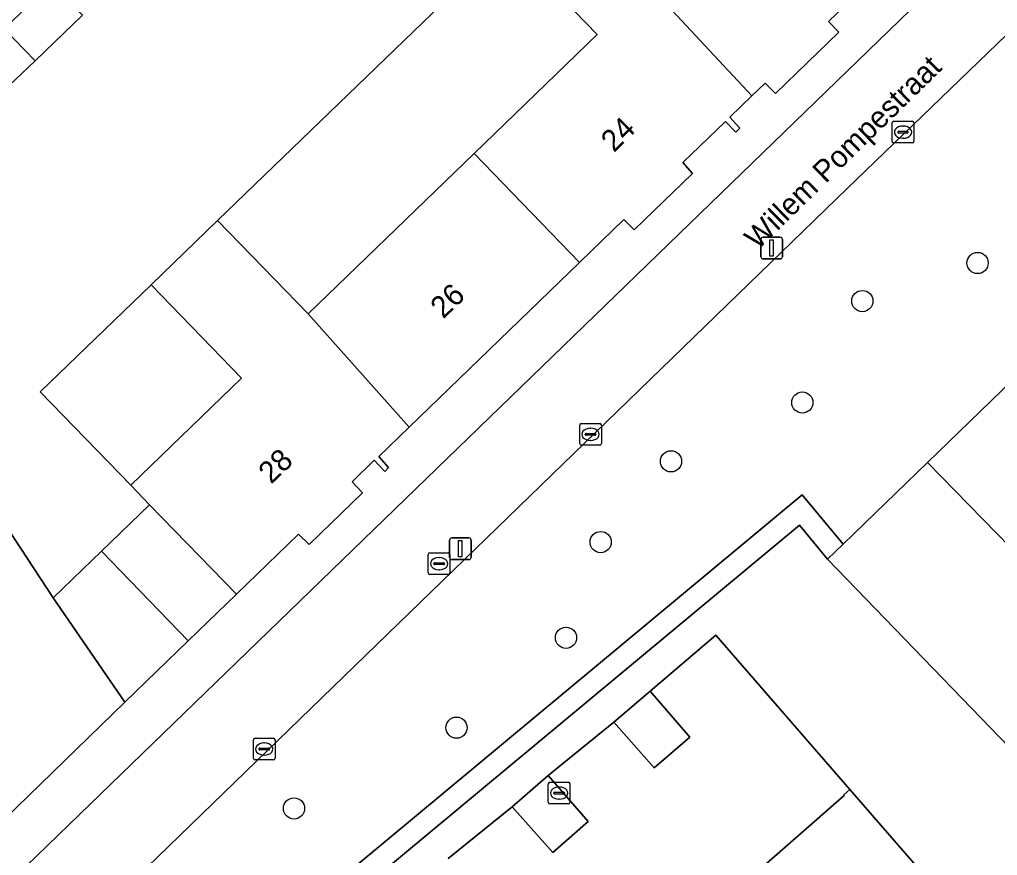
# Model space of a CAD drawing. Extents: x 157445 to 158888, y 383061 to 384688.
# Drawn here: x 158311.29 to 158356.38, y 383873.36 to 383911.91 of the extents above; entities that cross this region are included whole.
import ezdxf

# ---------------------------------------------------------------- set-up
doc = ezdxf.new("R2010")
doc.units = 0
for name, color, linetype in [('IMGEO_Boom', 7, 'Continuous'), ('IMGEO_Erf', 7, 'Continuous'), ('IMGEO_Groenvoorziening', 7, 'Continuous'), ('IMGEO_Haag', 7, 'Continuous'), ('IMGEO_Hek', 7, 'Continuous'), ('IMGEO_Kolk', 7, 'Continuous'), ('IMGEO_Lichtmast', 7, 'Continuous'), ('IMGEO_Muur', 7, 'Continuous'), ('IMGEO_Openbare_ruimte_label', 7, 'Continuous'), ('IMGEO_Pand', 7, 'Continuous'), ('IMGEO_Pand_nummerreeks', 7, 'Continuous'), ('IMGEO_Rijbaan_lokaal_open', 7, 'Continuous'), ('IMGEO_Rioolput', 7, 'Continuous'), ('IMGEO_Voetpad_open', 7, 'Continuous')]:
    doc.layers.add(name, color=color, linetype=linetype)

msp = doc.modelspace()

# ---------------------------------------------------------------- linework, layer by layer
at = {"layer": 'IMGEO_Boom'}
for centre in [(158355.468, 383900.684), (158350.152, 383898.929), (158347.388, 383894.25), (158341.329, 383891.537), (158338.086, 383887.815), (158336.492, 383883.401), (158331.442, 383879.254), (158323.947, 383875.531)]:
    msp.add_circle(centre, 0.489, dxfattribs=at)
at = {"layer": 'IMGEO_Erf'}
for points in [[(158333.764, 383915.528), (158320.417, 383902.641), (158324.594, 383898.342), (158332.249, 383905.737), (158337.922, 383911.218)], [(158317.361, 383899.68), (158312.241, 383894.741), (158316.43, 383890.438), (158321.533, 383895.37)]]:
    msp.add_lwpolyline(points, close=True, dxfattribs=at)
for points in [[(158303.171, 383913.807), (158309.303, 383907.445), (158310.175, 383908.292), (158312.011, 383910.009), (158310.586, 383911.482), (158312.761, 383913.585)], [(158309.482, 383873.966), (158316.153, 383880.427), (158312.847, 383885.248), (158308.353, 383892.069)], [(158323.57, 383853.571), (158349.315, 383876.131), (158349.295, 383876.154), (158349.574, 383876.403), (158343.397, 383883.516), (158340.371, 383880.94), (158342.205, 383878.821), (158340.562, 383877.404), (158338.695, 383879.513), (158335.673, 383877.048), (158337.511, 383874.922), (158335.885, 383873.506), (158334.007, 383875.61), (158331.055, 383873.221)]]:
    msp.add_lwpolyline(points, dxfattribs=at)
at = {"layer": 'IMGEO_Groenvoorziening'}
for points in [[(158366.371, 383904.255), (158370.782, 383908.519), (158375.41, 383912.993), (158379.874, 383917.308), (158384.198, 383921.492), (158388.917, 383926.053), (158393.304, 383930.292), (158397.703, 383934.543), (158398.085, 383934.148), (158400.016, 383936.01), (158399.63, 383936.408), (158399.994, 383936.761), (158397.226, 383939.671), (158406.446, 383951.327), (158402.592, 383955.381), (158349.461, 383904.125), (158306.048, 383862.049), (158308.876, 383857.993), (158347.383, 383890.001), (158349.275, 383887.725), (158353.164, 383891.487), (158357.56, 383895.739), (158362.047, 383900.08)], [(158347.253, 383888.593), (158348.554, 383887.028), (158349.275, 383887.725), (158347.383, 383890.001), (158308.876, 383857.993), (158309.45, 383857.17)]]:
    msp.add_lwpolyline(points, close=True, dxfattribs=at)
at = {"layer": 'IMGEO_Haag'}
msp.add_lwpolyline([(158347.253, 383888.593), (158348.554, 383887.028), (158349.275, 383887.725), (158347.383, 383890.001), (158308.876, 383857.993), (158309.45, 383857.17)], close=True, dxfattribs=at)
at = {"layer": 'IMGEO_Hek'}
for points in [[(158320.417, 383902.641), (158333.764, 383915.528)], [(158310.175, 383908.292), (158312.011, 383910.009)], [(158312.241, 383894.741), (158317.361, 383899.68)], [(158312.847, 383885.248), (158308.353, 383892.069)]]:
    msp.add_lwpolyline(points, dxfattribs=at)
at = {"layer": 'IMGEO_Kolk'}
for p, q in [((158351.53, 383906.294), (158351.53, 383907.146)), ((158351.605, 383907.22), (158352.457, 383907.22)), ((158352.018, 383907), (158352.043, 383907)), ((158352.531, 383907.146), (158352.531, 383906.294)), ((158351.789, 383906.714), (158351.789, 383906.726)), ((158352.227, 383906.677), (158351.829, 383906.677)), ((158351.832, 383906.763), (158352.23, 383906.763)), ((158352.273, 383906.726), (158352.273, 383906.714)), ((158352.457, 383906.22), (158351.605, 383906.22)), ((158352.041, 383906.44), (158352.016, 383906.44)), ((158337.12, 383892.355), (158337.12, 383893.207)), ((158337.195, 383893.281), (158338.047, 383893.281)), ((158337.608, 383893.061), (158337.633, 383893.061)), ((158338.121, 383893.207), (158338.121, 383892.355)), ((158337.379, 383892.775), (158337.379, 383892.787)), ((158337.817, 383892.738), (158337.419, 383892.738)), ((158337.422, 383892.824), (158337.82, 383892.824)), ((158337.631, 383892.501), (158337.606, 383892.501)), ((158337.863, 383892.787), (158337.863, 383892.775)), ((158338.047, 383892.281), (158337.195, 383892.281)), ((158322.074, 383877.844), (158322.074, 383878.696)), ((158322.149, 383878.77), (158323.001, 383878.77)), ((158322.562, 383878.55), (158322.587, 383878.55)), ((158323.075, 383878.696), (158323.075, 383877.844)), ((158322.333, 383878.264), (158322.333, 383878.276)), ((158322.771, 383878.227), (158322.373, 383878.227)), ((158322.376, 383878.313), (158322.774, 383878.313)), ((158322.817, 383878.276), (158322.817, 383878.264)), ((158323.001, 383877.77), (158322.149, 383877.77)), ((158322.585, 383877.99), (158322.56, 383877.99)), ((158335.748, 383876.739), (158336.6, 383876.739)), ((158335.673, 383875.813), (158335.673, 383876.665)), ((158335.932, 383876.233), (158335.932, 383876.245)), ((158335.975, 383876.282), (158336.373, 383876.282)), ((158336.161, 383876.519), (158336.186, 383876.519)), ((158336.416, 383876.245), (158336.416, 383876.233)), ((158336.674, 383876.665), (158336.674, 383875.813)), ((158336.37, 383876.196), (158335.972, 383876.196)), ((158336.184, 383875.959), (158336.159, 383875.959)), ((158336.6, 383875.739), (158335.748, 383875.739))]:
    msp.add_line(p, q, dxfattribs=at)
for points in [[(158351.53, 383906.294), (158351.53, 383907.146)], [(158351.605, 383907.22), (158352.457, 383907.22)], [(158352.531, 383907.146), (158352.531, 383906.294)], [(158352.457, 383906.22), (158351.605, 383906.22)], [(158337.12, 383892.355), (158337.12, 383893.207)], [(158337.195, 383893.281), (158338.047, 383893.281)], [(158338.121, 383893.207), (158338.121, 383892.355)], [(158338.047, 383892.281), (158337.195, 383892.281)], [(158322.074, 383877.844), (158322.074, 383878.696)], [(158322.149, 383878.77), (158323.001, 383878.77)], [(158323.075, 383878.696), (158323.075, 383877.844)], [(158323.001, 383877.77), (158322.149, 383877.77)], [(158335.748, 383876.739), (158336.6, 383876.739)], [(158335.673, 383875.813), (158335.673, 383876.665)], [(158336.674, 383876.665), (158336.674, 383875.813)], [(158336.6, 383875.739), (158335.748, 383875.739)]]:
    msp.add_lwpolyline(points, dxfattribs=at)
for centre, radius, start, end in [((158351.607, 383907.144), 0.0765, 91.552, 178.448), ((158351.607, 383907.144), 0.0765, 91.552, 178.448), ((158352.455, 383907.144), 0.0765, 1.552, 88.448), ((158352.455, 383907.144), 0.0765, 1.552, 88.448), ((158351.829, 383906.723), 0.0403, 85.8775, 175.7526), ((158351.826, 383906.713), 0.0366, 178.938, 274.7102), ((158352.23, 383906.72), 0.043, 264.8664, 352.4533), ((158352.234, 383906.725), 0.0386, 1.7309, 96.639), ((158351.607, 383906.296), 0.0765, 181.552, 268.448), ((158351.607, 383906.296), 0.0765, 181.552, 268.448), ((158352.455, 383906.296), 0.0765, 271.552, 358.448), ((158352.455, 383906.296), 0.0765, 271.552, 358.448), ((158337.197, 383893.205), 0.0765, 91.552, 178.448), ((158337.197, 383893.205), 0.0765, 91.552, 178.448), ((158338.045, 383893.205), 0.0765, 1.552, 88.448), ((158338.045, 383893.205), 0.0765, 1.552, 88.448), ((158337.419, 383892.784), 0.0403, 85.8775, 175.7526), ((158337.416, 383892.774), 0.0366, 178.938, 274.7102), ((158337.82, 383892.781), 0.043, 264.8664, 352.4533), ((158337.824, 383892.786), 0.0386, 1.7309, 96.639), ((158337.197, 383892.357), 0.0765, 181.552, 268.448), ((158337.197, 383892.357), 0.0765, 181.552, 268.448), ((158338.045, 383892.357), 0.0765, 271.552, 358.448), ((158338.045, 383892.357), 0.0765, 271.552, 358.448), ((158322.151, 383878.694), 0.0765, 91.552, 178.448), ((158322.151, 383878.694), 0.0765, 91.552, 178.448), ((158322.999, 383878.694), 0.0765, 1.552, 88.448), ((158322.999, 383878.694), 0.0765, 1.552, 88.448), ((158322.373, 383878.273), 0.0403, 85.8775, 175.7526), ((158322.37, 383878.263), 0.0366, 178.938, 274.7102), ((158322.774, 383878.27), 0.043, 264.8664, 352.4533), ((158322.778, 383878.275), 0.0386, 1.7309, 96.639), ((158322.151, 383877.846), 0.0765, 181.552, 268.448), ((158322.151, 383877.846), 0.0765, 181.552, 268.448), ((158322.999, 383877.846), 0.0765, 271.552, 358.448), ((158322.999, 383877.846), 0.0765, 271.552, 358.448), ((158335.75, 383876.663), 0.0765, 91.552, 178.448), ((158335.75, 383876.663), 0.0765, 91.552, 178.448), ((158336.598, 383876.663), 0.0765, 1.552, 88.448), ((158336.598, 383876.663), 0.0765, 1.552, 88.448), ((158335.972, 383876.242), 0.0403, 85.8775, 175.7526), ((158335.969, 383876.232), 0.0366, 178.938, 274.7102), ((158336.373, 383876.239), 0.043, 264.8664, 352.4533), ((158336.377, 383876.244), 0.0386, 1.7309, 96.639), ((158335.75, 383875.815), 0.0765, 181.552, 268.448), ((158335.75, 383875.815), 0.0765, 181.552, 268.448), ((158336.598, 383875.815), 0.0765, 271.552, 358.448), ((158336.598, 383875.815), 0.0765, 271.552, 358.448)]:
    msp.add_arc(centre, radius, start, end, dxfattribs=at)
for centre, major_axis, ratio, start_param, end_param in [((158352.017, 383906.72), (-0.387, 0.002), 0.722429, 4.712389, 7.853982), ((158352.042, 383906.72), (-0.39, 0.002), 0.717154, 1.570796, 4.712389), ((158337.607, 383892.781), (-0.387, 0.002), 0.722429, 4.712389, 7.853982), ((158337.632, 383892.781), (-0.39, 0.002), 0.717154, 1.570796, 4.712389), ((158322.561, 383878.27), (-0.387, 0.002), 0.722429, 4.712389, 7.853982), ((158322.586, 383878.27), (-0.39, 0.002), 0.717154, 1.570796, 4.712389), ((158336.16, 383876.239), (-0.387, 0.002), 0.722429, 4.712389, 7.853982), ((158336.185, 383876.239), (-0.39, 0.002), 0.717154, 1.570796, 4.712389)]:
    msp.add_ellipse(centre, major_axis=major_axis, ratio=ratio, start_param=start_param, end_param=end_param, dxfattribs=at)
at = {"layer": 'IMGEO_Lichtmast'}
for p, q in [((158345.476, 383900.971), (158345.476, 383901.771)), ((158345.476, 383901.771), (158345.476, 383900.971)), ((158345.576, 383901.871), (158346.366, 383901.871)), ((158346.366, 383901.871), (158345.576, 383901.871)), ((158346.466, 383901.771), (158346.466, 383900.971)), ((158346.466, 383900.971), (158346.466, 383901.771)), ((158346.366, 383900.871), (158345.576, 383900.871)), ((158345.576, 383900.871), (158346.366, 383900.871)), ((158331.22, 383888.008), (158332.01, 383888.008)), ((158332.01, 383888.008), (158331.22, 383888.008)), ((158331.12, 383887.108), (158331.12, 383887.908)), ((158331.12, 383887.908), (158331.12, 383887.108)), ((158332.11, 383887.908), (158332.11, 383887.108)), ((158332.11, 383887.108), (158332.11, 383887.908)), ((158332.01, 383887.008), (158331.22, 383887.008)), ((158331.22, 383887.008), (158332.01, 383887.008))]:
    msp.add_line(p, q, dxfattribs=at)
for points in [[(158345.896, 383901.746), (158346.046, 383901.746), (158346.046, 383900.996), (158345.896, 383900.996), (158345.896, 383901.746)], [(158331.54, 383887.883), (158331.69, 383887.883), (158331.69, 383887.133), (158331.54, 383887.133), (158331.54, 383887.883)]]:
    msp.add_lwpolyline(points, dxfattribs=at)
for centre, start, end in [((158345.576, 383901.771), 90, 180), ((158345.576, 383901.771), 90, 180), ((158346.366, 383901.771), 0, 90), ((158346.366, 383901.771), 360, 90), ((158345.576, 383900.971), 180, 270), ((158345.576, 383900.971), 180, 270), ((158346.366, 383900.971), 270, 0), ((158346.366, 383900.971), 270, 0), ((158331.22, 383887.908), 90, 180), ((158331.22, 383887.908), 90, 180), ((158332.01, 383887.908), 0, 90), ((158332.01, 383887.908), 360, 90), ((158331.22, 383887.108), 180, 270), ((158331.22, 383887.108), 180, 270), ((158332.01, 383887.108), 270, 0), ((158332.01, 383887.108), 270, 0)]:
    msp.add_arc(centre, 0.1, start, end, dxfattribs=at)
at = {"layer": 'IMGEO_Muur'}
for points in [[(158316.43, 383890.438), (158312.241, 383894.741)], [(158316.153, 383880.427), (158309.482, 383873.966)]]:
    msp.add_lwpolyline(points, dxfattribs=at)
at = {"layer": 'IMGEO_Pand'}
for points in [[(158345.061, 383908.392), (158345.669, 383908.982), (158346.144, 383908.503), (158349.065, 383911.327), (158348.601, 383911.816), (158352.955, 383916.033), (158348.207, 383921.16), (158344.067, 383925.439), (158341.969, 383923.408), (158346.108, 383919.13), (158340.3, 383913.517)], [(158345.061, 383908.392), (158340.3, 383913.517), (158336.127, 383917.82), (158333.764, 383915.528), (158337.922, 383911.218), (158332.249, 383905.737), (158337.112, 383900.708), (158339.156, 383902.684), (158339.638, 383902.213), (158342.323, 383904.811), (158341.878, 383905.314), (158343.843, 383907.212), (158344.315, 383906.722), (158344.505, 383906.905), (158344.052, 383907.414)], [(158314.189, 383912.114), (158312.761, 383913.585), (158310.586, 383911.482), (158312.011, 383910.009)], [(158324.594, 383898.342), (158329.263, 383893.119), (158337.112, 383900.708), (158332.249, 383905.737)], [(158321.299, 383885.415), (158324.149, 383888.178), (158324.648, 383887.702), (158327.109, 383890.09), (158326.622, 383890.592), (158327.648, 383891.588), (158328.128, 383891.072), (158328.311, 383891.251), (158327.866, 383891.769), (158329.263, 383893.119), (158324.594, 383898.342), (158320.417, 383902.641), (158317.361, 383899.68), (158321.533, 383895.37), (158316.43, 383890.438), (158317.288, 383889.54)], [(158357.56, 383895.739), (158353.164, 383891.487), (158363.373, 383881.026), (158364.857, 383882.472), (158365.095, 383882.236), (158367.753, 383884.822), (158368.428, 383884.13), (158368.656, 383884.332), (158368.312, 383884.721)], [(158353.164, 383891.487), (158349.275, 383887.725), (158348.554, 383887.028), (158359.602, 383875.59), (158359.828, 383875.806), (158359.172, 383876.493), (158361.763, 383879.02), (158362.082, 383878.709), (158363.675, 383880.253), (158364.043, 383879.881), (158364.266, 383880.095), (158363.373, 383881.026)], [(158321.299, 383885.415), (158317.288, 383889.54), (158315.068, 383887.394), (158319.069, 383883.254)], [(158315.068, 383887.394), (158312.847, 383885.248), (158316.153, 383880.427), (158319.069, 383883.254)], [(158340.371, 383880.94), (158338.695, 383879.513), (158340.562, 383877.404), (158342.205, 383878.821)], [(158335.673, 383877.048), (158334.007, 383875.61), (158335.885, 383873.506), (158337.511, 383874.922)], [(158360.445, 383864.546), (158355.597, 383870.083), (158353.542, 383872.43), (158353.244, 383872.177), (158349.574, 383876.403), (158349.295, 383876.154), (158349.315, 383876.131), (158323.57, 383853.571), (158322.576, 383852.7), (158323.069, 383852.136), (158321.054, 383850.357), (158324.404, 383846.53), (158325.925, 383847.859), (158332.648, 383840.19)]]:
    msp.add_lwpolyline(points, close=True, dxfattribs=at)
at = {"layer": 'IMGEO_Rijbaan_lokaal_open'}
for points in [[(158294.427, 383912.498), (158296.182, 383909.923), (158297.931, 383907.308), (158299.652, 383904.81), (158301.374, 383902.312), (158304.929, 383897.056), (158306.641, 383894.562), (158308.353, 383892.069), (158312.847, 383885.248), (158315.068, 383887.394), (158317.288, 383889.54), (158316.43, 383890.438), (158312.241, 383894.741), (158317.361, 383899.68), (158320.417, 383902.641), (158333.764, 383915.528)], [(158314.189, 383912.114), (158312.011, 383910.009), (158310.175, 383908.292), (158309.303, 383907.445), (158303.171, 383913.807)], [(158359.602, 383875.59), (158348.554, 383887.028), (158347.253, 383888.593), (158309.45, 383857.17)], [(158331.055, 383873.221), (158334.007, 383875.61), (158335.673, 383877.048), (158338.695, 383879.513), (158340.371, 383880.94), (158343.397, 383883.516), (158349.574, 383876.403), (158353.244, 383872.177)]]:
    msp.add_lwpolyline(points, dxfattribs=at)
at = {"layer": 'IMGEO_Rioolput'}
for p, q in [((158330.138, 383886.393), (158330.138, 383887.245)), ((158330.213, 383887.319), (158331.065, 383887.319)), ((158330.626, 383887.099), (158330.651, 383887.099)), ((158331.139, 383887.245), (158331.139, 383886.393)), ((158330.397, 383886.813), (158330.397, 383886.825)), ((158330.835, 383886.776), (158330.437, 383886.776)), ((158330.44, 383886.862), (158330.838, 383886.862)), ((158330.881, 383886.825), (158330.881, 383886.813)), ((158331.065, 383886.319), (158330.213, 383886.319)), ((158330.649, 383886.539), (158330.624, 383886.539))]:
    msp.add_line(p, q, dxfattribs=at)
for points in [[(158330.138, 383886.393), (158330.138, 383887.245)], [(158330.213, 383887.319), (158331.065, 383887.319)], [(158331.139, 383887.245), (158331.139, 383886.393)], [(158331.065, 383886.319), (158330.213, 383886.319)]]:
    msp.add_lwpolyline(points, dxfattribs=at)
for centre, radius, start, end in [((158330.215, 383887.243), 0.0765, 91.552, 178.448), ((158330.215, 383887.243), 0.0765, 91.552, 178.448), ((158331.063, 383887.243), 0.0765, 1.552, 88.448), ((158331.063, 383887.243), 0.0765, 1.552, 88.448), ((158330.437, 383886.822), 0.0403, 85.8775, 175.7526), ((158330.434, 383886.812), 0.0366, 178.938, 274.7102), ((158330.838, 383886.819), 0.043, 264.8664, 352.4533), ((158330.842, 383886.824), 0.0386, 1.7309, 96.639), ((158330.215, 383886.395), 0.0765, 181.552, 268.448), ((158330.215, 383886.395), 0.0765, 181.552, 268.448), ((158331.063, 383886.395), 0.0765, 271.552, 358.448), ((158331.063, 383886.395), 0.0765, 271.552, 358.448)]:
    msp.add_arc(centre, radius, start, end, dxfattribs=at)
for centre, major_axis, ratio, start_param, end_param in [((158330.625, 383886.819), (-0.387, 0.002), 0.722429, 4.712389, 7.853982), ((158330.65, 383886.819), (-0.39, 0.002), 0.717154, 1.570796, 4.712389)]:
    msp.add_ellipse(centre, major_axis=major_axis, ratio=ratio, start_param=start_param, end_param=end_param, dxfattribs=at)
at = {"layer": 'IMGEO_Voetpad_open'}
for points in [[(158303.839, 383865.375), (158399.42, 383957.942)], [(158352.955, 383916.033), (158348.601, 383911.816), (158349.065, 383911.327), (158346.144, 383908.503), (158345.669, 383908.982), (158345.061, 383908.392), (158344.052, 383907.414), (158344.505, 383906.905), (158344.315, 383906.722), (158343.843, 383907.212), (158341.878, 383905.314), (158342.323, 383904.811), (158339.638, 383902.213), (158339.156, 383902.684), (158337.112, 383900.708), (158329.263, 383893.119), (158327.866, 383891.769), (158328.311, 383891.251), (158328.128, 383891.072), (158327.648, 383891.588), (158326.622, 383890.592), (158327.109, 383890.09), (158324.648, 383887.702), (158324.149, 383888.178), (158321.299, 383885.415), (158319.069, 383883.254), (158316.153, 383880.427), (158309.482, 383873.966)]]:
    msp.add_lwpolyline(points, dxfattribs=at)
msp.add_lwpolyline([(158402.592, 383955.381), (158399.42, 383957.942), (158303.839, 383865.375), (158306.048, 383862.049), (158349.461, 383904.125)], close=True, dxfattribs=at)

# ---------------------------------------------------------------- texts
at = {"layer": 'IMGEO_Openbare_ruimte_label'}
msp.add_text('Willem Pompestraat', height=1, rotation=44.4327, dxfattribs=at).set_placement((158345.33, 383901.258))
at = {"layer": 'IMGEO_Pand_nummerreeks'}
for s, rotation, p in [('24', 44.6798, (158338.704, 383905.751)), ('26', 43.8331, (158330.828, 383898.08)), ('28', 43.5403, (158322.892, 383890.46))]:
    msp.add_text(s, height=1, rotation=rotation, dxfattribs=at).set_placement(p)

doc.saveas('drawing.dxf')
